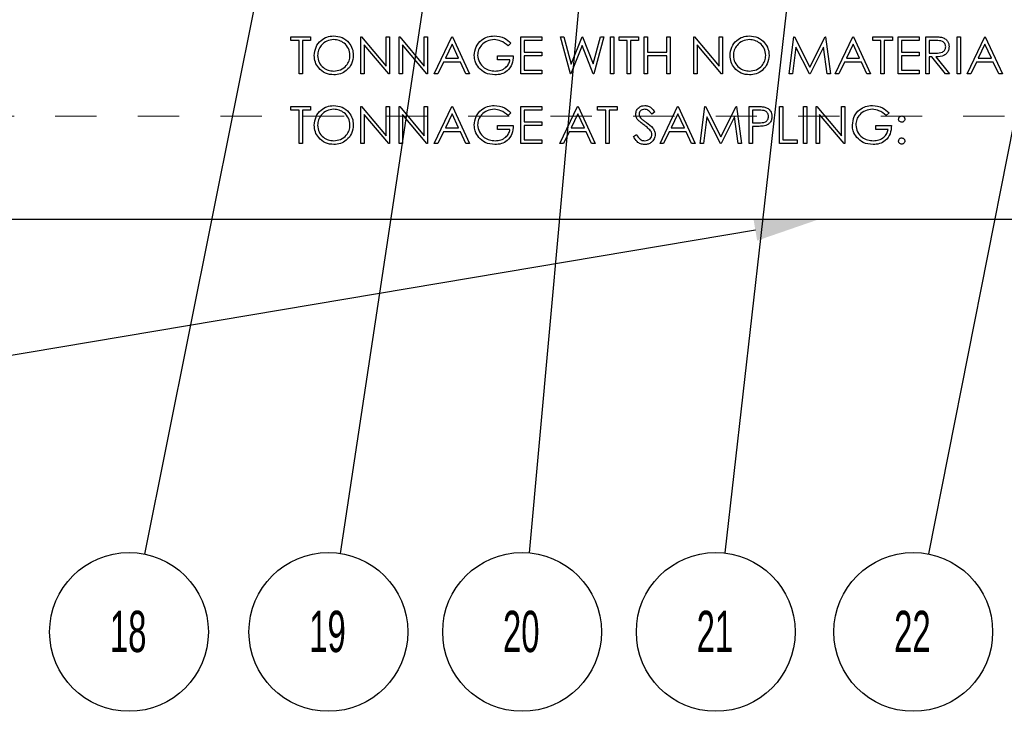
# Model space of a CAD drawing. Header units: inches. Extents: x 1880 to 2363, y -453 to -54.
# Tile 337 of 656: x 2039 to 2041.38, y -274.4 to -272.73. Entities that reach past the tile are written whole.
import ezdxf

# ---------------------------------------------------------------- set-up
doc = ezdxf.new("R2010")
doc.units = ezdxf.units.IN
doc.header["$LTSCALE"] = 0.5
doc.header["$MEASUREMENT"] = 0
doc.linetypes.add('HIDDEN', pattern=[0.225, 0.15, -0.075])
doc.layers.add('DSS-M-S', color=53, linetype='Continuous')
doc.layers.add('SID-M-S', color=105, linetype='Continuous')
doc.styles.add('SLDTEXTSTYLE0', font='TXT', dxfattribs={"width": 0.595745})

msp = doc.modelspace()

# ---------------------------------------------------------------- linework, layer by layer
at = {"layer": 'DSS-M-S', "linetype": 'Continuous', "lineweight": 25}
for p, q in [((2039.65269, -272.76653), (2039.7, -272.76653)), ((2039.65269, -272.77576), (2039.65269, -272.76653)), ((2039.67231, -272.77576), (2039.65269, -272.77576)), ((2039.67231, -272.85653), (2039.67231, -272.77576)), ((2039.68038, -272.77576), (2039.68038, -272.85653)), ((2039.7, -272.77576), (2039.68038, -272.77576)), ((2039.7, -272.76653), (2039.7, -272.77576)), ((2039.82231, -272.76653), (2039.824, -272.76653)), ((2039.82231, -272.85653), (2039.82231, -272.76653)), ((2039.824, -272.76653), (2039.88346, -272.83736)), ((2039.88346, -272.76653), (2039.89154, -272.76653)), ((2039.88346, -272.83736), (2039.88346, -272.76653)), ((2039.89154, -272.76653), (2039.89154, -272.85653)), ((2039.91461, -272.76653), (2039.91631, -272.76653)), ((2039.91461, -272.85653), (2039.91461, -272.76653)), ((2039.91631, -272.76653), (2039.97577, -272.83736)), ((2039.97577, -272.76653), (2039.98385, -272.76653)), ((2039.97577, -272.83736), (2039.97577, -272.76653)), ((2039.98385, -272.76653), (2039.98385, -272.85653)), ((2040, -272.85653), (2040.04269, -272.76653)), ((2040.04269, -272.76653), (2040.04385, -272.76653)), ((2040.04385, -272.76653), (2040.08538, -272.85653)), ((2040.21, -272.76653), (2040.26077, -272.76653)), ((2040.21, -272.85653), (2040.21, -272.76653)), ((2040.21808, -272.77576), (2040.21808, -272.80345)), ((2040.26077, -272.77576), (2040.21808, -272.77576)), ((2040.26077, -272.76653), (2040.26077, -272.77576)), ((2040.30577, -272.76653), (2040.31412, -272.76653)), ((2040.32971, -272.85653), (2040.30577, -272.76653)), ((2040.31412, -272.76653), (2040.33173, -272.83253)), ((2040.33173, -272.83253), (2040.35793, -272.76653)), ((2040.35793, -272.76653), (2040.3591, -272.76653)), ((2040.3591, -272.76653), (2040.38481, -272.83208)), ((2040.38481, -272.83208), (2040.40251, -272.76653)), ((2040.41077, -272.76653), (2040.3865, -272.85653)), ((2040.40251, -272.76653), (2040.41077, -272.76653)), ((2040.42692, -272.76653), (2040.435, -272.76653)), ((2040.42692, -272.85653), (2040.42692, -272.76653)), ((2040.435, -272.76653), (2040.435, -272.85653)), ((2040.44769, -272.76653), (2040.495, -272.76653)), ((2040.44769, -272.77576), (2040.44769, -272.76653)), ((2040.46731, -272.77576), (2040.44769, -272.77576)), ((2040.46731, -272.85653), (2040.46731, -272.77576)), ((2040.47538, -272.77576), (2040.47538, -272.85653)), ((2040.495, -272.77576), (2040.47538, -272.77576)), ((2040.495, -272.76653), (2040.495, -272.77576)), ((2040.50885, -272.76653), (2040.51692, -272.76653)), ((2040.50885, -272.85653), (2040.50885, -272.76653)), ((2040.51692, -272.76653), (2040.51692, -272.80345)), ((2040.56308, -272.76653), (2040.57115, -272.76653)), ((2040.56308, -272.80345), (2040.56308, -272.76653)), ((2040.57115, -272.76653), (2040.57115, -272.85653)), ((2040.62885, -272.85653), (2040.62885, -272.76653)), ((2040.62885, -272.76653), (2040.63054, -272.76653)), ((2040.63054, -272.76653), (2040.69, -272.83736)), ((2040.69, -272.76653), (2040.69808, -272.76653)), ((2040.69, -272.83736), (2040.69, -272.76653)), ((2040.69808, -272.76653), (2040.69808, -272.85653)), ((2040.85961, -272.85653), (2040.8715, -272.76653)), ((2040.8715, -272.76653), (2040.87265, -272.76653)), ((2040.87265, -272.76653), (2040.90981, -272.84037)), ((2040.90981, -272.84037), (2040.94687, -272.76653)), ((2040.94687, -272.76653), (2040.94805, -272.76653)), ((2040.94805, -272.76653), (2040.96, -272.85653)), ((2040.97154, -272.85653), (2041.01423, -272.76653)), ((2041.01423, -272.76653), (2041.01538, -272.76653)), ((2041.01538, -272.76653), (2041.05692, -272.85653)), ((2041.06269, -272.76653), (2041.11, -272.76653)), ((2041.06269, -272.77576), (2041.06269, -272.76653)), ((2041.08231, -272.77576), (2041.06269, -272.77576)), ((2041.08231, -272.85653), (2041.08231, -272.77576)), ((2041.09038, -272.77576), (2041.09038, -272.85653)), ((2041.11, -272.77576), (2041.09038, -272.77576)), ((2041.11, -272.76653), (2041.11, -272.77576)), ((2041.12385, -272.76653), (2041.17461, -272.76653)), ((2041.12385, -272.85653), (2041.12385, -272.76653)), ((2041.13192, -272.77576), (2041.13192, -272.80345)), ((2041.17461, -272.77576), (2041.13192, -272.77576)), ((2041.17461, -272.76653), (2041.17461, -272.77576)), ((2041.19077, -272.76653), (2041.20878, -272.76653)), ((2041.19077, -272.85653), (2041.19077, -272.76653)), ((2041.19885, -272.77576), (2041.19885, -272.80576)), ((2041.21572, -272.77576), (2041.19885, -272.77576)), ((2041.26692, -272.76653), (2041.275, -272.76653)), ((2041.26692, -272.85653), (2041.26692, -272.76653)), ((2041.275, -272.76653), (2041.275, -272.85653)), ((2041.29115, -272.85653), (2041.33385, -272.76653)), ((2041.33385, -272.76653), (2041.335, -272.76653)), ((2041.335, -272.76653), (2041.37654, -272.85653)), ((2039.83038, -272.78585), (2039.83038, -272.85653)), ((2039.8897, -272.85653), (2039.83038, -272.78585)), ((2039.98201, -272.85653), (2039.92269, -272.78585)), ((2039.92269, -272.78585), (2039.92269, -272.85653)), ((2040.04318, -272.78407), (2040.02688, -272.81845)), ((2040.05904, -272.81845), (2040.04318, -272.78407)), ((2040.18577, -272.78189), (2040.17885, -272.78845)), ((2040.35827, -272.78769), (2040.33086, -272.85653)), ((2040.38535, -272.85653), (2040.35827, -272.78769)), ((2040.69624, -272.85653), (2040.63692, -272.78585)), ((2040.63692, -272.78585), (2040.63692, -272.85653)), ((2040.87635, -272.79162), (2040.86775, -272.85653)), ((2040.90896, -272.85653), (2040.87635, -272.79162)), ((2040.94327, -272.79177), (2040.91078, -272.85653)), ((2040.95189, -272.85653), (2040.94327, -272.79177)), ((2041.01472, -272.78407), (2040.99842, -272.81845)), ((2041.03058, -272.81845), (2041.01472, -272.78407)), ((2041.33433, -272.78407), (2041.31803, -272.81845)), ((2041.3502, -272.81845), (2041.33433, -272.78407)), ((2040.02688, -272.81845), (2040.05904, -272.81845)), ((2040.15346, -272.81268), (2040.19154, -272.81268)), ((2040.15346, -272.82191), (2040.15346, -272.81268)), ((2040.18346, -272.82191), (2040.15346, -272.82191)), ((2040.21808, -272.80345), (2040.26077, -272.80345)), ((2040.21808, -272.81268), (2040.21808, -272.8473)), ((2040.26077, -272.81268), (2040.21808, -272.81268)), ((2040.26077, -272.80345), (2040.26077, -272.81268)), ((2040.51692, -272.80345), (2040.56308, -272.80345)), ((2040.51692, -272.81268), (2040.51692, -272.85653)), ((2040.56308, -272.81268), (2040.51692, -272.81268)), ((2040.56308, -272.85653), (2040.56308, -272.81268)), ((2040.99842, -272.81845), (2041.03058, -272.81845)), ((2041.13192, -272.80345), (2041.17461, -272.80345)), ((2041.13192, -272.81268), (2041.13192, -272.8473)), ((2041.17461, -272.81268), (2041.13192, -272.81268)), ((2041.17461, -272.80345), (2041.17461, -272.81268)), ((2041.19885, -272.80576), (2041.21532, -272.80588)), ((2041.19885, -272.81499), (2041.19885, -272.85653)), ((2041.20541, -272.81499), (2041.19885, -272.81499)), ((2041.23847, -272.85653), (2041.20541, -272.81499)), ((2041.2154, -272.81499), (2041.24846, -272.85653)), ((2041.31803, -272.81845), (2041.3502, -272.81845)), ((2040.0225, -272.82768), (2040.00882, -272.85653)), ((2040.0633, -272.82768), (2040.0225, -272.82768)), ((2040.0766, -272.85653), (2040.0633, -272.82768)), ((2040.21808, -272.8473), (2040.26077, -272.8473)), ((2040.26077, -272.8473), (2040.26077, -272.85653)), ((2040.99404, -272.82768), (2040.98035, -272.85653)), ((2041.03484, -272.82768), (2040.99404, -272.82768)), ((2041.04814, -272.85653), (2041.03484, -272.82768)), ((2041.13192, -272.8473), (2041.17461, -272.8473)), ((2041.17461, -272.8473), (2041.17461, -272.85653)), ((2041.31365, -272.82768), (2041.29997, -272.85653)), ((2041.35445, -272.82768), (2041.31365, -272.82768)), ((2041.36776, -272.85653), (2041.35445, -272.82768)), ((2039.68038, -272.85653), (2039.67231, -272.85653)), ((2039.83038, -272.85653), (2039.82231, -272.85653)), ((2039.89154, -272.85653), (2039.8897, -272.85653)), ((2039.92269, -272.85653), (2039.91461, -272.85653)), ((2039.98385, -272.85653), (2039.98201, -272.85653)), ((2040.00882, -272.85653), (2040, -272.85653)), ((2040.08538, -272.85653), (2040.0766, -272.85653)), ((2040.26077, -272.85653), (2040.21, -272.85653)), ((2040.33086, -272.85653), (2040.32971, -272.85653)), ((2040.3865, -272.85653), (2040.38535, -272.85653)), ((2040.435, -272.85653), (2040.42692, -272.85653)), ((2040.47538, -272.85653), (2040.46731, -272.85653)), ((2040.51692, -272.85653), (2040.50885, -272.85653)), ((2040.57115, -272.85653), (2040.56308, -272.85653)), ((2040.63692, -272.85653), (2040.62885, -272.85653)), ((2040.69808, -272.85653), (2040.69624, -272.85653)), ((2040.86775, -272.85653), (2040.85961, -272.85653)), ((2040.91078, -272.85653), (2040.90896, -272.85653)), ((2040.96, -272.85653), (2040.95189, -272.85653)), ((2040.98035, -272.85653), (2040.97154, -272.85653)), ((2041.05692, -272.85653), (2041.04814, -272.85653)), ((2041.09038, -272.85653), (2041.08231, -272.85653)), ((2041.17461, -272.85653), (2041.12385, -272.85653)), ((2041.19885, -272.85653), (2041.19077, -272.85653)), ((2041.24846, -272.85653), (2041.23847, -272.85653)), ((2041.275, -272.85653), (2041.26692, -272.85653)), ((2041.29997, -272.85653), (2041.29115, -272.85653)), ((2041.37654, -272.85653), (2041.36776, -272.85653)), ((2039.65269, -272.93528), (2039.7, -272.93528)), ((2039.65269, -272.94451), (2039.65269, -272.93528)), ((2039.67231, -272.94451), (2039.65269, -272.94451)), ((2039.67231, -273.02528), (2039.67231, -272.94451)), ((2039.68038, -272.94451), (2039.68038, -273.02528)), ((2039.7, -272.94451), (2039.68038, -272.94451)), ((2039.7, -272.93528), (2039.7, -272.94451)), ((2039.82231, -272.93528), (2039.824, -272.93528)), ((2039.82231, -273.02528), (2039.82231, -272.93528)), ((2039.824, -272.93528), (2039.88346, -273.00611)), ((2039.88346, -272.93528), (2039.89154, -272.93528)), ((2039.88346, -273.00611), (2039.88346, -272.93528)), ((2039.89154, -272.93528), (2039.89154, -273.02528)), ((2039.91461, -272.93528), (2039.91631, -272.93528)), ((2039.91461, -273.02528), (2039.91461, -272.93528)), ((2039.91631, -272.93528), (2039.97577, -273.00611)), ((2039.97577, -272.93528), (2039.98385, -272.93528)), ((2039.97577, -273.00611), (2039.97577, -272.93528)), ((2039.98385, -272.93528), (2039.98385, -273.02528)), ((2040, -273.02528), (2040.04269, -272.93528)), ((2040.04269, -272.93528), (2040.04385, -272.93528)), ((2040.04385, -272.93528), (2040.08538, -273.02528)), ((2040.21, -272.93528), (2040.26077, -272.93528)), ((2040.21, -273.02528), (2040.21, -272.93528)), ((2040.21808, -272.94451), (2040.21808, -272.9722)), ((2040.26077, -272.94451), (2040.21808, -272.94451)), ((2040.26077, -272.93528), (2040.26077, -272.94451)), ((2040.30461, -273.02528), (2040.34731, -272.93528)), ((2040.34731, -272.93528), (2040.34846, -272.93528)), ((2040.34846, -272.93528), (2040.39, -273.02528)), ((2040.39577, -272.93528), (2040.44308, -272.93528)), ((2040.39577, -272.94451), (2040.39577, -272.93528)), ((2040.41538, -272.94451), (2040.39577, -272.94451)), ((2040.41538, -273.02528), (2040.41538, -272.94451)), ((2040.42346, -272.94451), (2040.42346, -273.02528)), ((2040.44308, -272.94451), (2040.42346, -272.94451)), ((2040.44308, -272.93528), (2040.44308, -272.94451)), ((2040.54692, -273.02528), (2040.58961, -272.93528)), ((2040.58961, -272.93528), (2040.59077, -272.93528)), ((2040.59077, -272.93528), (2040.63231, -273.02528)), ((2040.64385, -273.02528), (2040.65573, -272.93528)), ((2040.65573, -272.93528), (2040.65688, -272.93528)), ((2040.65688, -272.93528), (2040.69404, -273.00912)), ((2040.69404, -273.00912), (2040.73111, -272.93528)), ((2040.73111, -272.93528), (2040.73228, -272.93528)), ((2040.73228, -272.93528), (2040.74423, -273.02528)), ((2040.76269, -272.93528), (2040.78034, -272.93528)), ((2040.76269, -273.02528), (2040.76269, -272.93528)), ((2040.77077, -272.94451), (2040.77077, -272.97451)), ((2040.78723, -272.94451), (2040.77077, -272.94451)), ((2040.83654, -272.93528), (2040.84461, -272.93528)), ((2040.83654, -273.02528), (2040.83654, -272.93528)), ((2040.84461, -272.93528), (2040.84461, -273.01605)), ((2040.89423, -272.93528), (2040.90231, -272.93528)), ((2040.89423, -273.02528), (2040.89423, -272.93528)), ((2040.90231, -272.93528), (2040.90231, -273.02528)), ((2040.92538, -272.93528), (2040.92708, -272.93528)), ((2040.92538, -273.02528), (2040.92538, -272.93528)), ((2040.92708, -272.93528), (2040.98654, -273.00611)), ((2040.98654, -272.93528), (2040.99461, -272.93528)), ((2040.98654, -273.00611), (2040.98654, -272.93528)), ((2040.99461, -272.93528), (2040.99461, -273.02528)), ((2039.8897, -273.02528), (2039.83038, -272.9546)), ((2039.83038, -272.9546), (2039.83038, -273.02528)), ((2039.98201, -273.02528), (2039.92269, -272.9546)), ((2039.92269, -272.9546), (2039.92269, -273.02528)), ((2040.04318, -272.95282), (2040.02688, -272.9872)), ((2040.05904, -272.9872), (2040.04318, -272.95282)), ((2040.18577, -272.95064), (2040.17885, -272.9572)), ((2040.34779, -272.95282), (2040.3315, -272.9872)), ((2040.36366, -272.9872), (2040.34779, -272.95282)), ((2040.53423, -272.9482), (2040.52693, -272.95374)), ((2040.5901, -272.95282), (2040.5738, -272.9872)), ((2040.60597, -272.9872), (2040.5901, -272.95282)), ((2040.66058, -272.96037), (2040.65198, -273.02528)), ((2040.69319, -273.02528), (2040.66058, -272.96037)), ((2040.7275, -272.96052), (2040.69501, -273.02528)), ((2040.73612, -273.02528), (2040.7275, -272.96052)), ((2040.99278, -273.02528), (2040.93346, -272.9546)), ((2040.93346, -272.9546), (2040.93346, -273.02528)), ((2041.10192, -272.95064), (2041.095, -272.9572)), ((2040.02688, -272.9872), (2040.05904, -272.9872)), ((2040.15346, -272.98143), (2040.19154, -272.98143)), ((2040.15346, -272.99066), (2040.15346, -272.98143)), ((2040.18346, -272.99066), (2040.15346, -272.99066)), ((2040.21808, -272.9722), (2040.26077, -272.9722)), ((2040.21808, -272.98143), (2040.21808, -273.01605)), ((2040.26077, -272.98143), (2040.21808, -272.98143)), ((2040.26077, -272.9722), (2040.26077, -272.98143)), ((2040.3315, -272.9872), (2040.36366, -272.9872)), ((2040.5738, -272.9872), (2040.60597, -272.9872)), ((2040.77077, -272.97451), (2040.78653, -272.97471)), ((2040.77077, -272.98374), (2040.77077, -273.02528)), ((2040.77721, -272.98374), (2040.77077, -272.98374)), ((2041.06961, -272.98143), (2041.10769, -272.98143)), ((2041.06961, -272.99066), (2041.06961, -272.98143)), ((2041.09961, -272.99066), (2041.06961, -272.99066)), ((2040.0225, -272.99643), (2040.00882, -273.02528)), ((2040.0633, -272.99643), (2040.0225, -272.99643)), ((2040.0766, -273.02528), (2040.0633, -272.99643)), ((2040.21808, -273.01605), (2040.26077, -273.01605)), ((2040.26077, -273.01605), (2040.26077, -273.02528)), ((2040.32711, -272.99643), (2040.31343, -273.02528)), ((2040.36791, -272.99643), (2040.32711, -272.99643)), ((2040.38122, -273.02528), (2040.36791, -272.99643)), ((2040.48231, -273.00792), (2040.48992, -273.00335)), ((2040.56942, -272.99643), (2040.55574, -273.02528)), ((2040.61022, -272.99643), (2040.56942, -272.99643)), ((2040.62353, -273.02528), (2040.61022, -272.99643)), ((2040.84461, -273.01605), (2040.87923, -273.01605)), ((2040.87923, -273.01605), (2040.87923, -273.02528)), ((2039.68038, -273.02528), (2039.67231, -273.02528)), ((2039.83038, -273.02528), (2039.82231, -273.02528)), ((2039.89154, -273.02528), (2039.8897, -273.02528)), ((2039.92269, -273.02528), (2039.91461, -273.02528)), ((2039.98385, -273.02528), (2039.98201, -273.02528)), ((2040.00882, -273.02528), (2040, -273.02528)), ((2040.08538, -273.02528), (2040.0766, -273.02528)), ((2040.26077, -273.02528), (2040.21, -273.02528)), ((2040.31343, -273.02528), (2040.30461, -273.02528)), ((2040.39, -273.02528), (2040.38122, -273.02528)), ((2040.42346, -273.02528), (2040.41538, -273.02528)), ((2040.55574, -273.02528), (2040.54692, -273.02528)), ((2040.63231, -273.02528), (2040.62353, -273.02528)), ((2040.65198, -273.02528), (2040.64385, -273.02528)), ((2040.69501, -273.02528), (2040.69319, -273.02528)), ((2040.74423, -273.02528), (2040.73612, -273.02528)), ((2040.77077, -273.02528), (2040.76269, -273.02528)), ((2040.87923, -273.02528), (2040.83654, -273.02528)), ((2040.90231, -273.02528), (2040.89423, -273.02528)), ((2040.93346, -273.02528), (2040.92538, -273.02528)), ((2040.99461, -273.02528), (2040.99278, -273.02528)), ((2034.68179, -273.20862), (2047.18179, -273.20862))]:
    msp.add_line(p, q, dxfattribs=at)
at = {"layer": 'DSS-M-S', "linetype": 'HIDDEN', "lineweight": 18}
msp.add_line((2047.18179, -272.95862), (2034.68179, -272.95862), dxfattribs=at)
at = {"layer": 'DSS-M-S', "linetype": 'Continuous', "lineweight": 25}
for points, knots in [([(2039.70923, -272.81192), (2039.71006, -272.80498), (2039.71172, -272.7911), (2039.72404, -272.77528), (2039.73959, -272.76585), (2039.7505, -272.76476), (2039.75596, -272.76422)], [0, 0, 0, 0, 0.279731, 0.5593268, 0.7796805, 1, 1, 1, 1]), ([(2039.75636, -272.77345), (2039.75068, -272.77419), (2039.73931, -272.77566), (2039.72631, -272.78569), (2039.71853, -272.79844), (2039.71772, -272.80741), (2039.71731, -272.81189)], [0, 0, 0, 0, 0.2796271, 0.5593495, 0.7796302, 1, 1, 1, 1]), ([(2039.75596, -272.76422), (2039.76301, -272.76496), (2039.77711, -272.76644), (2039.79288, -272.77921), (2039.80246, -272.79489), (2039.80338, -272.80596), (2039.80385, -272.81149)], [0, 0, 0, 0, 0.2797673, 0.55935845, 0.7795711, 1, 1, 1, 1]), ([(2039.79577, -272.81147), (2039.79508, -272.80576), (2039.7937, -272.79433), (2039.78274, -272.78194), (2039.76977, -272.77477), (2039.76083, -272.77389), (2039.75636, -272.77345)], [0, 0, 0, 0, 0.279468, 0.5588703, 0.7795158, 1, 1, 1, 1]), ([(2040.09692, -272.81149), (2040.09781, -272.80444), (2040.09958, -272.79033), (2040.11253, -272.77451), (2040.12867, -272.76556), (2040.13978, -272.76467), (2040.14533, -272.76422)], [0, 0, 0, 0, 0.2795897, 0.5590718, 0.7794111, 1, 1, 1, 1]), ([(2040.14506, -272.77345), (2040.13937, -272.77414), (2040.12798, -272.77553), (2040.11469, -272.78514), (2040.10652, -272.79769), (2040.10551, -272.80665), (2040.105, -272.81113)], [0, 0, 0, 0, 0.2798474, 0.5595549, 0.7798473, 1, 1, 1, 1]), ([(2040.17885, -272.78845), (2040.17328, -272.78387), (2040.16334, -272.7757), (2040.15065, -272.77414), (2040.14506, -272.77345)], [0, 0, 0, 0, 0.55983967, 1, 1, 1, 1]), ([(2040.14533, -272.76422), (2040.1539, -272.76529), (2040.16923, -272.7672), (2040.1807, -272.77739), (2040.18577, -272.78189)], [0, 0, 0, 0, 0.558579, 1, 1, 1, 1]), ([(2040.71654, -272.81192), (2040.71737, -272.80498), (2040.71903, -272.7911), (2040.73135, -272.77528), (2040.7469, -272.76585), (2040.75781, -272.76476), (2040.76327, -272.76422)], [0, 0, 0, 0, 0.279731, 0.5593268, 0.7796805, 1, 1, 1, 1]), ([(2040.76367, -272.77345), (2040.75798, -272.77419), (2040.74662, -272.77566), (2040.73362, -272.78569), (2040.72584, -272.79844), (2040.72502, -272.80741), (2040.72461, -272.81189)], [0, 0, 0, 0, 0.27962705, 0.55934953, 0.77963023, 1, 1, 1, 1]), ([(2040.76327, -272.76422), (2040.77032, -272.76496), (2040.78442, -272.76644), (2040.80019, -272.77921), (2040.80976, -272.79489), (2040.81069, -272.80596), (2040.81115, -272.81149)], [0, 0, 0, 0, 0.2797673, 0.5593585, 0.7795711, 1, 1, 1, 1]), ([(2040.80308, -272.81147), (2040.80239, -272.80576), (2040.801, -272.79433), (2040.79005, -272.78194), (2040.77708, -272.77477), (2040.76814, -272.77389), (2040.76367, -272.77345)], [0, 0, 0, 0, 0.27946805, 0.55887035, 0.77951584, 1, 1, 1, 1]), ([(2041.20878, -272.76653), (2041.2126, -272.76652), (2041.21943, -272.76649), (2041.22619, -272.76737), (2041.22917, -272.76775)], [0, 0, 0, 0, 0.5602397, 1, 1, 1, 1]), ([(2041.23923, -272.79058), (2041.23913, -272.78926), (2041.23894, -272.78662), (2041.23715, -272.78303), (2041.23462, -272.77998), (2041.22794, -272.77558), (2041.22115, -272.77568), (2041.21572, -272.77576)], [0, 0, 0, 0, 0.1253074, 0.250617, 0.3759543, 0.5012806, 1, 1, 1, 1]), ([(2041.22917, -272.76775), (2041.23199, -272.76869), (2041.23764, -272.77056), (2041.24358, -272.77663), (2041.24686, -272.78361), (2041.24716, -272.78827), (2041.24731, -272.7906)], [0, 0, 0, 0, 0.2797971, 0.5594998, 0.7796265, 1, 1, 1, 1]), ([(2041.21532, -272.80588), (2041.22085, -272.80587), (2041.22777, -272.80585), (2041.23459, -272.80145), (2041.23817, -272.79732), (2041.23881, -272.79327), (2041.23923, -272.79058)], [0, 0, 0, 0, 0.49982713, 0.62549782, 0.75120789, 1, 1, 1, 1]), ([(2041.24731, -272.7906), (2041.24707, -272.79344), (2041.2466, -272.79913), (2041.24215, -272.80669), (2041.23201, -272.81425), (2041.22224, -272.81469), (2041.2154, -272.81499)], [0, 0, 0, 0, 0.1871202, 0.3739789, 0.5609112, 1, 1, 1, 1]), ([(2039.75668, -272.85884), (2039.74971, -272.85806), (2039.73576, -272.85652), (2039.72025, -272.8438), (2039.71068, -272.82835), (2039.70971, -272.8174), (2039.70923, -272.81192)], [0, 0, 0, 0, 0.2796633, 0.5593539, 0.7796364, 1, 1, 1, 1]), ([(2039.71731, -272.81189), (2039.718, -272.81756), (2039.71937, -272.82891), (2039.73025, -272.84114), (2039.743, -272.84851), (2039.7519, -272.84924), (2039.75636, -272.8496)], [0, 0, 0, 0, 0.279416, 0.5590765, 0.779478, 1, 1, 1, 1]), ([(2039.75636, -272.8496), (2039.76207, -272.84895), (2039.7735, -272.84765), (2039.78674, -272.8378), (2039.79453, -272.82496), (2039.79535, -272.81597), (2039.79577, -272.81147)], [0, 0, 0, 0, 0.2798297, 0.559389, 0.7796538, 1, 1, 1, 1]), ([(2039.80385, -272.81149), (2039.80305, -272.81848), (2039.80147, -272.83244), (2039.78865, -272.84793), (2039.77314, -272.85743), (2039.76217, -272.85837), (2039.75668, -272.85884)], [0, 0, 0, 0, 0.2796304, 0.5593429, 0.7795972, 1, 1, 1, 1]), ([(2040.10796, -272.84182), (2040.1044, -272.83667), (2040.09805, -272.82747), (2040.09727, -272.81638), (2040.09692, -272.81149)], [0, 0, 0, 0, 0.5593165, 1, 1, 1, 1]), ([(2040.105, -272.81113), (2040.10592, -272.81708), (2040.10776, -272.82899), (2040.11971, -272.84157), (2040.13358, -272.84849), (2040.14296, -272.84923), (2040.14766, -272.8496)], [0, 0, 0, 0, 0.2790614, 0.5585842, 0.7792365, 1, 1, 1, 1]), ([(2040.19154, -272.81268), (2040.19098, -272.81948), (2040.18988, -272.83304), (2040.17849, -272.84908), (2040.16293, -272.85774), (2040.15228, -272.85847), (2040.14695, -272.85884)], [0, 0, 0, 0, 0.2803512, 0.5593674, 0.7793709, 1, 1, 1, 1]), ([(2040.14766, -272.8496), (2040.1523, -272.84925), (2040.16158, -272.84854), (2040.17298, -272.84185), (2040.18088, -272.8326), (2040.1826, -272.82547), (2040.18346, -272.82191)], [0, 0, 0, 0, 0.2802537, 0.5599124, 0.7799408, 1, 1, 1, 1]), ([(2040.76399, -272.85884), (2040.75702, -272.85806), (2040.74307, -272.85652), (2040.72755, -272.8438), (2040.71799, -272.82835), (2040.71702, -272.8174), (2040.71654, -272.81192)], [0, 0, 0, 0, 0.2796633, 0.5593539, 0.7796364, 1, 1, 1, 1]), ([(2040.72461, -272.81189), (2040.7253, -272.81756), (2040.72668, -272.82891), (2040.73756, -272.84114), (2040.75031, -272.84851), (2040.75921, -272.84924), (2040.76367, -272.8496)], [0, 0, 0, 0, 0.27941597, 0.55907651, 0.77947804, 1, 1, 1, 1]), ([(2040.76367, -272.8496), (2040.76938, -272.84895), (2040.78081, -272.84765), (2040.79405, -272.8378), (2040.80184, -272.82496), (2040.80266, -272.81597), (2040.80308, -272.81147)], [0, 0, 0, 0, 0.2798297, 0.559389, 0.7796538, 1, 1, 1, 1]), ([(2040.81115, -272.81149), (2040.81036, -272.81848), (2040.80878, -272.83244), (2040.79596, -272.84793), (2040.78044, -272.85743), (2040.76948, -272.85837), (2040.76399, -272.85884)], [0, 0, 0, 0, 0.2796304, 0.5593429, 0.7795972, 1, 1, 1, 1]), ([(2040.14695, -272.85884), (2040.13855, -272.85807), (2040.12353, -272.8567), (2040.11272, -272.84637), (2040.10796, -272.84182)], [0, 0, 0, 0, 0.5596174, 1, 1, 1, 1]), ([(2039.70923, -272.98067), (2039.71006, -272.97373), (2039.71172, -272.95985), (2039.72404, -272.94403), (2039.73959, -272.9346), (2039.7505, -272.93351), (2039.75596, -272.93297)], [0, 0, 0, 0, 0.279731, 0.5593268, 0.7796805, 1, 1, 1, 1]), ([(2039.75636, -272.9422), (2039.75068, -272.94294), (2039.73931, -272.94441), (2039.72631, -272.95444), (2039.71853, -272.96719), (2039.71772, -272.97616), (2039.71731, -272.98064)], [0, 0, 0, 0, 0.2796271, 0.5593495, 0.7796302, 1, 1, 1, 1]), ([(2039.75596, -272.93297), (2039.76301, -272.93371), (2039.77711, -272.93519), (2039.79288, -272.94796), (2039.80246, -272.96364), (2039.80338, -272.97471), (2039.80385, -272.98024)], [0, 0, 0, 0, 0.2797673, 0.55935845, 0.7795711, 1, 1, 1, 1]), ([(2039.79577, -272.98022), (2039.79508, -272.97451), (2039.7937, -272.96308), (2039.78274, -272.95069), (2039.76977, -272.94352), (2039.76083, -272.94264), (2039.75636, -272.9422)], [0, 0, 0, 0, 0.279468, 0.5588703, 0.7795158, 1, 1, 1, 1]), ([(2040.09692, -272.98024), (2040.09781, -272.97319), (2040.09958, -272.95908), (2040.11253, -272.94326), (2040.12867, -272.93431), (2040.13978, -272.93342), (2040.14533, -272.93297)], [0, 0, 0, 0, 0.2795897, 0.5590718, 0.7794111, 1, 1, 1, 1]), ([(2040.14506, -272.9422), (2040.13937, -272.94289), (2040.12798, -272.94428), (2040.11469, -272.95389), (2040.10652, -272.96644), (2040.10551, -272.9754), (2040.105, -272.97988)], [0, 0, 0, 0, 0.2798474, 0.5595549, 0.7798473, 1, 1, 1, 1]), ([(2040.17885, -272.9572), (2040.17328, -272.95262), (2040.16334, -272.94445), (2040.15065, -272.94289), (2040.14506, -272.9422)], [0, 0, 0, 0, 0.5598397, 1, 1, 1, 1]), ([(2040.14533, -272.93297), (2040.1539, -272.93404), (2040.16923, -272.93595), (2040.1807, -272.94614), (2040.18577, -272.95064)], [0, 0, 0, 0, 0.558579, 1, 1, 1, 1]), ([(2040.48808, -272.95397), (2040.48847, -272.95078), (2040.48925, -272.94439), (2040.49539, -272.93745), (2040.50274, -272.93361), (2040.50775, -272.93318), (2040.51025, -272.93297)], [0, 0, 0, 0, 0.27955263, 0.5587984, 0.77937773, 1, 1, 1, 1]), ([(2040.50935, -272.9422), (2040.50752, -272.94234), (2040.50387, -272.94262), (2040.49948, -272.94543), (2040.49659, -272.94928), (2040.4963, -272.95216), (2040.49615, -272.9536)], [0, 0, 0, 0, 0.2802743, 0.5599314, 0.7799201, 1, 1, 1, 1]), ([(2040.52693, -272.95374), (2040.52537, -272.9518), (2040.52281, -272.94862), (2040.51859, -272.94477), (2040.51418, -272.94257), (2040.51096, -272.94233), (2040.50935, -272.9422)], [0, 0, 0, 0, 0.3404085, 0.560482, 0.7801798, 1, 1, 1, 1]), ([(2040.51025, -272.93297), (2040.51302, -272.93324), (2040.51857, -272.93378), (2040.52724, -272.93908), (2040.53158, -272.94474), (2040.53423, -272.9482)], [0, 0, 0, 0, 0.2797499, 0.5595012, 1, 1, 1, 1]), ([(2040.78034, -272.93528), (2040.78419, -272.93527), (2040.79106, -272.93524), (2040.79785, -272.93621), (2040.80084, -272.93663)], [0, 0, 0, 0, 0.5603137, 1, 1, 1, 1]), ([(2040.81, -272.95945), (2040.80959, -272.95687), (2040.80898, -272.95299), (2040.80566, -272.94893), (2040.79931, -272.94437), (2040.79259, -272.94445), (2040.78723, -272.94451)], [0, 0, 0, 0, 0.2489693, 0.3747291, 0.500383, 1, 1, 1, 1]), ([(2040.80084, -272.93663), (2040.80358, -272.93762), (2040.80904, -272.93959), (2040.8147, -272.94568), (2040.81768, -272.95259), (2040.81794, -272.95714), (2040.81808, -272.95942)], [0, 0, 0, 0, 0.2797054, 0.5593809, 0.7795086, 1, 1, 1, 1]), ([(2041.01308, -272.98024), (2041.01396, -272.97319), (2041.01574, -272.95908), (2041.02869, -272.94326), (2041.04483, -272.93431), (2041.05593, -272.93342), (2041.06148, -272.93297)], [0, 0, 0, 0, 0.2795897, 0.5590718, 0.7794111, 1, 1, 1, 1]), ([(2041.06121, -272.9422), (2041.05552, -272.94289), (2041.04414, -272.94428), (2041.03084, -272.95389), (2041.02267, -272.96644), (2041.02166, -272.9754), (2041.02115, -272.97988)], [0, 0, 0, 0, 0.2798474, 0.5595549, 0.7798473, 1, 1, 1, 1]), ([(2041.095, -272.9572), (2041.08944, -272.95262), (2041.0795, -272.94445), (2041.0668, -272.94289), (2041.06121, -272.9422)], [0, 0, 0, 0, 0.5598397, 1, 1, 1, 1]), ([(2041.06148, -272.93297), (2041.07005, -272.93404), (2041.08538, -272.93595), (2041.09686, -272.94614), (2041.10192, -272.95064)], [0, 0, 0, 0, 0.558579, 1, 1, 1, 1]), ([(2040.49311, -272.96768), (2040.49152, -272.96534), (2040.48869, -272.96117), (2040.48826, -272.95617), (2040.48808, -272.95397)], [0, 0, 0, 0, 0.5598405, 1, 1, 1, 1]), ([(2040.50785, -272.97992), (2040.50492, -272.97784), (2040.49968, -272.97414), (2040.49512, -272.96965), (2040.49311, -272.96768)], [0, 0, 0, 0, 0.56041269, 1, 1, 1, 1]), ([(2040.49615, -272.9536), (2040.49626, -272.95485), (2040.49647, -272.95736), (2040.49842, -272.9615), (2040.50069, -272.96381), (2040.50208, -272.96522)], [0, 0, 0, 0, 0.2799464, 0.5597741, 1, 1, 1, 1]), ([(2040.50208, -272.96522), (2040.50431, -272.96695), (2040.50827, -272.97003), (2040.51238, -272.97291), (2040.51418, -272.97418)], [0, 0, 0, 0, 0.5599058, 1, 1, 1, 1]), ([(2040.78653, -272.97471), (2040.79201, -272.97473), (2040.79887, -272.97475), (2040.80552, -272.97025), (2040.80898, -272.96611), (2040.80959, -272.96211), (2040.81, -272.95945)], [0, 0, 0, 0, 0.4997206, 0.6253498, 0.7510825, 1, 1, 1, 1]), ([(2040.81808, -272.95942), (2040.81786, -272.96239), (2040.81744, -272.96831), (2040.81292, -272.97554), (2040.80679, -272.9802), (2040.80235, -272.98157), (2040.80012, -272.98226)], [0, 0, 0, 0, 0.28009888, 0.55932385, 0.77945788, 1, 1, 1, 1]), ([(2041.125, -272.96585), (2041.12514, -272.96475), (2041.12541, -272.96254), (2041.12745, -272.9601), (2041.1299, -272.9586), (2041.13163, -272.95844), (2041.1325, -272.95835)], [0, 0, 0, 0, 0.2795852, 0.5594544, 0.7796968, 1, 1, 1, 1]), ([(2041.1325, -272.97335), (2041.13139, -272.97323), (2041.12918, -272.97297), (2041.12674, -272.97092), (2041.12523, -272.96846), (2041.12508, -272.96672), (2041.125, -272.96585)], [0, 0, 0, 0, 0.2796468, 0.5592988, 0.7796148, 1, 1, 1, 1]), ([(2041.1325, -272.95835), (2041.13361, -272.95848), (2041.13583, -272.95873), (2041.13825, -272.9608), (2041.13979, -272.96324), (2041.13993, -272.96498), (2041.14, -272.96585)], [0, 0, 0, 0, 0.2796016, 0.559212, 0.7794752, 1, 1, 1, 1]), ([(2041.14, -272.96585), (2041.13988, -272.96696), (2041.13963, -272.96918), (2041.13756, -272.97162), (2041.13511, -272.97314), (2041.13337, -272.97328), (2041.1325, -272.97335)], [0, 0, 0, 0, 0.2795175, 0.5593264, 0.7795441, 1, 1, 1, 1]), ([(2039.75668, -273.02759), (2039.74971, -273.02681), (2039.73576, -273.02527), (2039.72025, -273.01255), (2039.71068, -272.9971), (2039.70971, -272.98615), (2039.70923, -272.98067)], [0, 0, 0, 0, 0.2796633, 0.5593539, 0.7796364, 1, 1, 1, 1]), ([(2039.71731, -272.98064), (2039.718, -272.98631), (2039.71937, -272.99766), (2039.73025, -273.00989), (2039.743, -273.01726), (2039.7519, -273.01799), (2039.75636, -273.01835)], [0, 0, 0, 0, 0.279416, 0.5590765, 0.779478, 1, 1, 1, 1]), ([(2039.75636, -273.01835), (2039.76207, -273.0177), (2039.7735, -273.0164), (2039.78674, -273.00655), (2039.79453, -272.99371), (2039.79535, -272.98472), (2039.79577, -272.98022)], [0, 0, 0, 0, 0.27982967, 0.55938902, 0.77965383, 1, 1, 1, 1]), ([(2039.80385, -272.98024), (2039.80305, -272.98723), (2039.80147, -273.00119), (2039.78865, -273.01668), (2039.77314, -273.02618), (2039.76217, -273.02712), (2039.75668, -273.02759)], [0, 0, 0, 0, 0.2796304, 0.5593429, 0.7795972, 1, 1, 1, 1]), ([(2040.10796, -273.01057), (2040.1044, -273.00542), (2040.09805, -272.99622), (2040.09727, -272.98513), (2040.09692, -272.98024)], [0, 0, 0, 0, 0.5593165, 1, 1, 1, 1]), ([(2040.105, -272.97988), (2040.10592, -272.98583), (2040.10776, -272.99774), (2040.11971, -273.01032), (2040.13358, -273.01724), (2040.14296, -273.01798), (2040.14766, -273.01835)], [0, 0, 0, 0, 0.2790614, 0.5585842, 0.7792365, 1, 1, 1, 1]), ([(2040.19154, -272.98143), (2040.19098, -272.98823), (2040.18988, -273.00179), (2040.17849, -273.01783), (2040.16293, -273.02649), (2040.15228, -273.02722), (2040.14695, -273.02759)], [0, 0, 0, 0, 0.2803512, 0.5593674, 0.7793709, 1, 1, 1, 1]), ([(2040.14766, -273.01835), (2040.1523, -273.018), (2040.16158, -273.01729), (2040.17298, -273.0106), (2040.18088, -273.00135), (2040.1826, -272.99422), (2040.18346, -272.99066)], [0, 0, 0, 0, 0.2802537, 0.5599124, 0.7799408, 1, 1, 1, 1]), ([(2040.52408, -272.99427), (2040.52131, -272.9913), (2040.51635, -272.986), (2040.51045, -272.98178), (2040.50785, -272.97992)], [0, 0, 0, 0, 0.5594958, 1, 1, 1, 1]), ([(2040.51418, -272.97418), (2040.51982, -272.97836), (2040.52768, -272.98418), (2040.53437, -272.99502), (2040.53505, -273.00049), (2040.53538, -273.00323)], [0, 0, 0, 0, 0.5601154, 0.7802838, 1, 1, 1, 1]), ([(2040.80012, -272.98226), (2040.79586, -272.9828), (2040.78825, -272.98375), (2040.78058, -272.98374), (2040.77721, -272.98374)], [0, 0, 0, 0, 0.5596942, 1, 1, 1, 1]), ([(2041.02411, -273.01057), (2041.02056, -273.00542), (2041.01421, -272.99622), (2041.01342, -272.98513), (2041.01308, -272.98024)], [0, 0, 0, 0, 0.5593165, 1, 1, 1, 1]), ([(2041.02115, -272.97988), (2041.02207, -272.98583), (2041.02392, -272.99774), (2041.03586, -273.01032), (2041.04974, -273.01724), (2041.05912, -273.01798), (2041.06381, -273.01835)], [0, 0, 0, 0, 0.27906136, 0.55858418, 0.7792365, 1, 1, 1, 1]), ([(2041.10769, -272.98143), (2041.10714, -272.98823), (2041.10603, -273.00179), (2041.09464, -273.01783), (2041.07909, -273.02649), (2041.06844, -273.02722), (2041.06311, -273.02759)], [0, 0, 0, 0, 0.2803512, 0.5593674, 0.7793709, 1, 1, 1, 1]), ([(2041.06381, -273.01835), (2041.06845, -273.018), (2041.07773, -273.01729), (2041.08913, -273.0106), (2041.09703, -273.00135), (2041.09875, -272.99422), (2041.09961, -272.99066)], [0, 0, 0, 0, 0.2802537, 0.5599124, 0.7799408, 1, 1, 1, 1]), ([(2040.14695, -273.02759), (2040.13855, -273.02682), (2040.12353, -273.02545), (2040.11272, -273.01512), (2040.10796, -273.01057)], [0, 0, 0, 0, 0.5596174, 1, 1, 1, 1]), ([(2040.50968, -273.02759), (2040.50635, -273.02725), (2040.49969, -273.02659), (2040.48943, -273.0198), (2040.48501, -273.01243), (2040.48231, -273.00792)], [0, 0, 0, 0, 0.2798798, 0.5596658, 1, 1, 1, 1]), ([(2040.48992, -273.00335), (2040.49259, -273.00747), (2040.49632, -273.0132), (2040.50394, -273.01776), (2040.50777, -273.01816), (2040.50968, -273.01835)], [0, 0, 0, 0, 0.5593206, 0.7797817, 1, 1, 1, 1]), ([(2040.50968, -273.01835), (2040.51209, -273.01811), (2040.51693, -273.01763), (2040.52284, -273.01399), (2040.52659, -273.0088), (2040.52707, -273.005), (2040.52731, -273.0031)], [0, 0, 0, 0, 0.2802764, 0.5601478, 0.7801531, 1, 1, 1, 1]), ([(2040.53538, -273.00323), (2040.53488, -273.00691), (2040.53387, -273.01428), (2040.52668, -273.02212), (2040.51837, -273.02688), (2040.51257, -273.02735), (2040.50968, -273.02759)], [0, 0, 0, 0, 0.2791829, 0.5590851, 0.779446, 1, 1, 1, 1]), ([(2040.52731, -273.0031), (2040.52709, -273.00131), (2040.52669, -272.9981), (2040.52488, -272.99544), (2040.52408, -272.99427)], [0, 0, 0, 0, 0.5589902, 1, 1, 1, 1]), ([(2041.06311, -273.02759), (2041.0547, -273.02682), (2041.03968, -273.02545), (2041.02887, -273.01512), (2041.02411, -273.01057)], [0, 0, 0, 0, 0.5596174, 1, 1, 1, 1]), ([(2041.125, -273.01893), (2041.12513, -273.01783), (2041.12539, -273.01561), (2041.12743, -273.01316), (2041.12989, -273.01166), (2041.13163, -273.01151), (2041.1325, -273.01143)], [0, 0, 0, 0, 0.2795762, 0.5592837, 0.7795524, 1, 1, 1, 1]), ([(2041.1325, -273.01143), (2041.13361, -273.01156), (2041.13583, -273.01181), (2041.13825, -273.01387), (2041.13979, -273.01632), (2041.13993, -273.01806), (2041.14, -273.01893)], [0, 0, 0, 0, 0.2796016, 0.559212, 0.7794752, 1, 1, 1, 1]), ([(2041.1325, -273.02643), (2041.1314, -273.0263), (2041.12919, -273.02602), (2041.12675, -273.02399), (2041.12524, -273.02153), (2041.12508, -273.0198), (2041.125, -273.01893)], [0, 0, 0, 0, 0.2795812, 0.5591432, 0.7795754, 1, 1, 1, 1]), ([(2041.14, -273.01893), (2041.13987, -273.02004), (2041.13961, -273.02225), (2041.13756, -273.02469), (2041.1351, -273.0262), (2041.13337, -273.02635), (2041.1325, -273.02643)], [0, 0, 0, 0, 0.2794691, 0.5593578, 0.7796739, 1, 1, 1, 1])]:
    msp.add_open_spline(points, degree=3, knots=knots, dxfattribs=at)
at = {"layer": 'SID-M-S'}
for p, q in [((2041.57396, -266.34363), (2040.70372, -274.01687)), ((2040.896, -266.57537), (2039.77208, -274.0178)), ((2040.90519, -266.57648), (2040.23008, -274.01643)), ((2042.57657, -267.03667), (2041.19776, -274.01929)), ((2040.60112, -267.52168), (2039.29816, -274.0194)), ((2040.77796, -273.23456), (2035.19406, -274.17603))]:
    msp.add_line(p, q, dxfattribs=at)
for centre in [(2039.26034, -274.20801), (2039.74335, -274.20801), (2040.2127, -274.20801), (2040.68204, -274.20801), (2041.16049, -274.20801)]:
    msp.add_circle(centre, 0.19237, dxfattribs=at)
msp.add_solid([(2040.77364, -273.20892), (2040.93179, -273.20862), (2040.77364, -273.20892), (2040.78229, -273.2602)], dxfattribs=at)

# ---------------------------------------------------------------- texts
at = {"layer": 'SID-M-S', "char_height": 0.1, "attachment_point": 2, "style": 'SLDTEXTSTYLE0'}
for s, insert in [('18', (2039.25833, -274.15691)), ('19', (2039.74134, -274.15691)), ('20', (2040.21068, -274.15691)), ('21', (2040.68002, -274.15691)), ('22', (2041.15848, -274.15691))]:
    msp.add_mtext(s, dxfattribs=dict(at, insert=insert))

doc.saveas('drawing.dxf')
